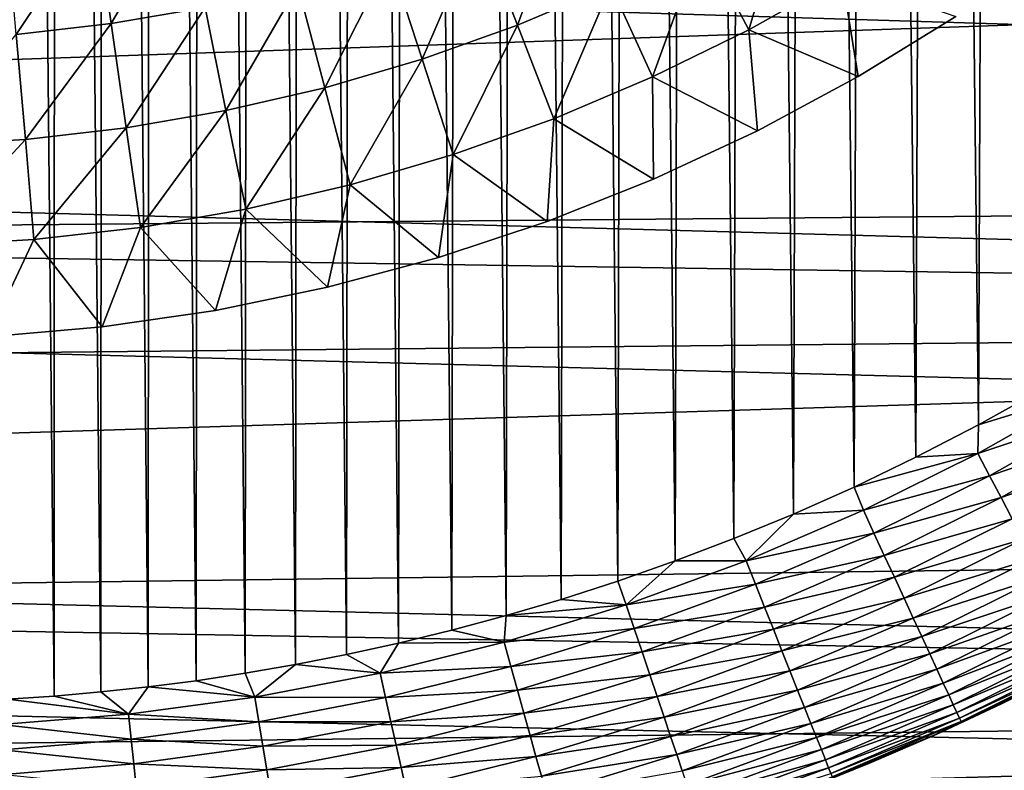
# Model space of a CAD drawing. Header units: millimetres. Extents: x -161 to 161, y -94 to 1149.
# Tile 631 of 656: x 149.08 to 150.98, y -62.18 to -60.73. Entities that reach past the tile are written whole.
import ezdxf

# ---------------------------------------------------------------- set-up
doc = ezdxf.new("R2010")
doc.units = ezdxf.units.MM
doc.header["$LTSCALE"] = 81.481481
for name, color, linetype in [('381', 7, 'CONTINUOUS'), ('383', 7, 'CONTINUOUS'), ('387', 7, 'CONTINUOUS'), ('388', 7, 'CONTINUOUS'), ('390', 7, 'CONTINUOUS'), ('393', 7, 'CONTINUOUS'), ('395', 7, 'CONTINUOUS')]:
    doc.layers.add(name, color=color, linetype=linetype)

msp = doc.modelspace()

# ---------------------------------------------------------------- linework, layer by layer
at = {"layer": '381', "color": 7, "linetype": 'CONTINUOUS', "true_color": 0xaaaaaa}
for points in [[(160.3087, -61.0268, -22.0267), (142.0859, -60.4655, -22.1081), (160.3087, -60.4047, -22.1161), (160.3087, -61.0268, -22.0267)], [(142.0355, -61.1901, -22.0002), (142.0859, -60.4655, -22.1081), (160.3087, -61.0268, -22.0267), (142.0355, -61.1901, -22.0002)], [(160.3087, -61.6686, -21.9155), (142.0355, -61.1901, -22.0002), (160.3087, -61.0268, -22.0267), (160.3087, -61.6686, -21.9155)], [(141.974, -61.9124, -21.8682), (142.0355, -61.1901, -22.0002), (160.3087, -61.6686, -21.9155), (141.974, -61.9124, -21.8682)], [(160.3087, -62.3328, -21.7799), (141.974, -61.9124, -21.8682), (160.3087, -61.6686, -21.9155), (160.3087, -62.3328, -21.7799)], [(141.9013, -62.6307, -21.7123), (141.974, -61.9124, -21.8682), (160.3087, -62.3328, -21.7799), (141.9013, -62.6307, -21.7123)]]:
    msp.add_3dface(points, dxfattribs=at)
at = {"layer": '383', "color": 7, "linetype": 'CONTINUOUS', "true_color": 0xaaaaaa}
for points in [[(141.4033, -60.3731, -20.6442), (141.3535, -61.0744, -20.5376), (156.3174, -60.5572, -20.0917), (141.4033, -60.3731, -20.6442)], [(156.3174, -60.5572, 19.9917), (156.3174, -61.301, 19.8659), (135.3, -60.727, 20.7083), (156.3174, -60.5572, 19.9917)], [(156.3174, -60.5572, -20.0917), (141.3535, -61.0744, -20.5376), (156.3174, -61.3011, -19.9659), (156.3174, -60.5572, -20.0917)], [(135.3, -60.727, 20.7083), (156.3174, -61.301, 19.8659), (135.3, -61.5126, 20.5728), (135.3, -60.727, 20.7083)], [(141.3535, -61.0744, -20.5376), (141.2927, -61.7735, -20.4073), (156.3174, -61.3011, -19.9659), (141.3535, -61.0744, -20.5376)], [(156.3174, -61.301, 19.8659), (156.3174, -62.0397, 19.7125), (135.3, -61.5126, 20.5728), (156.3174, -61.301, 19.8659)], [(156.3174, -61.3011, -19.9659), (141.2927, -61.7735, -20.4073), (156.3174, -62.0398, -19.8125), (156.3174, -61.3011, -19.9659)], [(135.3, -61.5126, 20.5728), (156.3174, -62.0397, 19.7125), (135.3, -62.2925, 20.4075), (135.3, -61.5126, 20.5728)], [(141.2927, -61.7735, -20.4073), (141.2209, -62.4687, -20.2532), (156.3174, -62.0398, -19.8125), (141.2927, -61.7735, -20.4073)], [(156.3174, -62.0397, 19.7125), (156.3174, -62.7723, 19.5316), (135.3, -62.2925, 20.4075), (156.3174, -62.0397, 19.7125)], [(156.3174, -62.0398, -19.8125), (141.2209, -62.4687, -20.2532), (156.3174, -62.7723, -19.6316), (156.3174, -62.0398, -19.8125)]]:
    msp.add_3dface(points, dxfattribs=at)
at = {"layer": '387', "color": 7, "linetype": 'CONTINUOUS', "true_color": 0xaaaaaa}
for points in [[(149.1487, -62.0365, 61.95), (149.0615, -53.0574, 61.95), (149.0596, -62.0427, 61.95), (149.1487, -62.0365, 61.95)], [(149.1515, -53.0638, 61.95), (149.0615, -53.0574, 61.95), (149.1487, -62.0365, 61.95), (149.1515, -53.0638, 61.95)], [(149.2387, -62.0285, 61.95), (149.1515, -53.0638, 61.95), (149.1487, -62.0365, 61.95), (149.2387, -62.0285, 61.95)], [(149.2427, -53.0719, 61.95), (149.1515, -53.0638, 61.95), (149.2387, -62.0285, 61.95), (149.2427, -53.0719, 61.95)], [(149.3298, -62.0188, 61.95), (149.2427, -53.0719, 61.95), (149.2387, -62.0285, 61.95), (149.3298, -62.0188, 61.95)], [(149.3353, -53.0818, 61.95), (149.2427, -53.0719, 61.95), (149.3298, -62.0188, 61.95), (149.3353, -53.0818, 61.95)], [(149.4226, -62.0069, 61.95), (149.3353, -53.0818, 61.95), (149.3298, -62.0188, 61.95), (149.4226, -62.0069, 61.95)], [(149.4295, -53.0941, 61.95), (149.3353, -53.0818, 61.95), (149.4226, -62.0069, 61.95), (149.4295, -53.0941, 61.95)], [(149.5174, -61.9924, 61.95), (149.4295, -53.0941, 61.95), (149.4226, -62.0069, 61.95), (149.5174, -61.9924, 61.95)], [(149.5259, -53.109, 61.95), (149.4295, -53.0941, 61.95), (149.5174, -61.9924, 61.95), (149.5259, -53.109, 61.95)], [(149.6141, -61.9757, 61.95), (149.5259, -53.109, 61.95), (149.5174, -61.9924, 61.95), (149.6141, -61.9757, 61.95)], [(149.6241, -53.1262, 61.95), (149.5259, -53.109, 61.95), (149.6141, -61.9757, 61.95), (149.6241, -53.1262, 61.95)], [(149.7127, -61.9566, 61.95), (149.6241, -53.1262, 61.95), (149.6141, -61.9757, 61.95), (149.7127, -61.9566, 61.95)], [(149.7242, -53.1458, 61.95), (149.6241, -53.1262, 61.95), (149.7127, -61.9566, 61.95), (149.7242, -53.1458, 61.95)], [(149.8132, -61.9347, 61.95), (149.7242, -53.1458, 61.95), (149.7127, -61.9566, 61.95), (149.8132, -61.9347, 61.95)], [(149.8264, -53.1684, 61.95), (149.7242, -53.1458, 61.95), (149.8132, -61.9347, 61.95), (149.8264, -53.1684, 61.95)], [(149.9158, -61.9094, 61.95), (149.8264, -53.1684, 61.95), (149.8132, -61.9347, 61.95), (149.9158, -61.9094, 61.95)], [(149.9307, -53.1945, 61.95), (149.8264, -53.1684, 61.95), (149.9158, -61.9094, 61.95), (149.9307, -53.1945, 61.95)], [(150.0205, -61.8812, 61.95), (149.9307, -53.1945, 61.95), (149.9158, -61.9094, 61.95), (150.0205, -61.8812, 61.95)], [(150.0372, -53.2235, 61.95), (149.9307, -53.1945, 61.95), (150.0205, -61.8812, 61.95), (150.0372, -53.2235, 61.95)], [(150.1271, -61.8501, 61.95), (150.0372, -53.2235, 61.95), (150.0205, -61.8812, 61.95), (150.1271, -61.8501, 61.95)], [(150.1457, -53.2557, 61.95), (150.0372, -53.2235, 61.95), (150.1271, -61.8501, 61.95), (150.1457, -53.2557, 61.95)], [(150.2359, -61.815, 61.95), (150.1457, -53.2557, 61.95), (150.1271, -61.8501, 61.95), (150.2359, -61.815, 61.95)], [(150.2564, -53.2919, 61.95), (150.1457, -53.2557, 61.95), (150.2359, -61.815, 61.95), (150.2564, -53.2919, 61.95)], [(150.3468, -61.7756, 61.95), (150.2564, -53.2919, 61.95), (150.2359, -61.815, 61.95), (150.3468, -61.7756, 61.95)], [(150.3693, -53.3327, 61.95), (150.2564, -53.2919, 61.95), (150.3468, -61.7756, 61.95), (150.3693, -53.3327, 61.95)], [(150.4599, -61.7326, 61.95), (150.3693, -53.3327, 61.95), (150.3468, -61.7756, 61.95), (150.4599, -61.7326, 61.95)], [(150.4844, -53.3772, 61.95), (150.3693, -53.3327, 61.95), (150.4599, -61.7326, 61.95), (150.4844, -53.3772, 61.95)], [(150.5751, -61.6854, 61.95), (150.4844, -53.3772, 61.95), (150.4599, -61.7326, 61.95), (150.5751, -61.6854, 61.95)], [(150.6016, -53.4261, 61.95), (150.4844, -53.3772, 61.95), (150.5751, -61.6854, 61.95), (150.6016, -53.4261, 61.95)], [(150.6921, -61.6332, 61.95), (150.6016, -53.4261, 61.95), (150.5751, -61.6854, 61.95), (150.6921, -61.6332, 61.95)], [(150.7207, -53.4801, 61.95), (150.6016, -53.4261, 61.95), (150.6921, -61.6332, 61.95), (150.7207, -53.4801, 61.95)], [(150.8109, -61.5754, 61.95), (150.7207, -53.4801, 61.95), (150.6921, -61.6332, 61.95), (150.8109, -61.5754, 61.95)], [(150.8415, -53.54, 61.95), (150.7207, -53.4801, 61.95), (150.8109, -61.5754, 61.95), (150.8415, -53.54, 61.95)], [(150.9319, -61.5128, 61.95), (150.8415, -53.54, 61.95), (150.8109, -61.5754, 61.95), (150.9319, -61.5128, 61.95)], [(150.9645, -53.6049, 61.95), (150.8415, -53.54, 61.95), (150.9319, -61.5128, 61.95), (150.9645, -53.6049, 61.95)], [(151.0546, -61.4449, 61.95), (150.9645, -53.6049, 61.95), (150.9319, -61.5128, 61.95), (151.0546, -61.4449, 61.95)], [(151.0891, -53.6753, 61.95), (150.9645, -53.6049, 61.95), (151.0546, -61.4449, 61.95), (151.0891, -53.6753, 61.95)]]:
    msp.add_3dface(points, dxfattribs=at)
at = {"layer": '388', "color": 7, "linetype": 'CONTINUOUS', "true_color": 0xaaaaaa}
for points in [[(151.0904, -61.9946, 22.1684), (150.9766, -62.0514, 61.45), (150.8514, -62.1098, 22.14), (151.0904, -61.9946, 22.1684)], [(151.1072, -61.9858, 61.45), (150.9766, -62.0514, 61.45), (151.0904, -61.9946, 22.1684), (151.1072, -61.9858, 61.45)], [(150.9766, -62.0514, 61.45), (150.848, -62.1113, 61.45), (150.8514, -62.1098, 22.14), (150.9766, -62.0514, 61.45)], [(150.8514, -62.1098, 22.14), (150.7217, -62.1659, 61.45), (150.607, -62.2121, 22.1147), (150.8514, -62.1098, 22.14)], [(150.848, -62.1113, 61.45), (150.7217, -62.1659, 61.45), (150.8514, -62.1098, 22.14), (150.848, -62.1113, 61.45)], [(150.7217, -62.1659, 61.45), (150.5976, -62.2157, 61.45), (150.607, -62.2121, 22.1147), (150.7217, -62.1659, 61.45)]]:
    msp.add_3dface(points, dxfattribs=at)
at = {"layer": '390', "color": 7, "linetype": 'CONTINUOUS', "true_color": 0xaaaaaa}
for points in [[(151.1449, -61.4472, 61.9477), (150.9319, -61.5128, 61.95), (150.9305, -61.5685, 61.9477), (151.1449, -61.4472, 61.9477)], [(151.1449, -61.4472, 61.9477), (150.9305, -61.5685, 61.9477), (151.1699, -61.4889, 61.9405), (151.1449, -61.4472, 61.9477)], [(151.0546, -61.4449, 61.95), (150.9319, -61.5128, 61.95), (151.1449, -61.4472, 61.9477), (151.0546, -61.4449, 61.95)], [(151.1699, -61.4889, 61.9405), (150.9305, -61.5685, 61.9477), (150.9532, -61.6114, 61.9405), (151.1699, -61.4889, 61.9405)], [(151.1699, -61.4889, 61.9405), (150.9532, -61.6114, 61.9405), (151.1945, -61.5297, 61.9286), (151.1699, -61.4889, 61.9405)], [(150.9319, -61.5128, 61.95), (150.8109, -61.5754, 61.95), (150.9305, -61.5685, 61.9477), (150.9319, -61.5128, 61.95)], [(151.1945, -61.5297, 61.9286), (150.9532, -61.6114, 61.9405), (150.9755, -61.6535, 61.9286), (151.1945, -61.5297, 61.9286)], [(151.1945, -61.5297, 61.9286), (150.9755, -61.6535, 61.9286), (151.2184, -61.5694, 61.9122), (151.1945, -61.5297, 61.9286)], [(150.8109, -61.5754, 61.95), (150.6921, -61.6332, 61.95), (150.9305, -61.5685, 61.9477), (150.8109, -61.5754, 61.95)], [(150.9305, -61.5685, 61.9477), (150.6921, -61.6332, 61.95), (150.7098, -61.6779, 61.9477), (150.9305, -61.5685, 61.9477)], [(150.9305, -61.5685, 61.9477), (150.7098, -61.6779, 61.9477), (150.9532, -61.6114, 61.9405), (150.9305, -61.5685, 61.9477)], [(151.2184, -61.5694, 61.9122), (150.9755, -61.6535, 61.9286), (150.9972, -61.6944, 61.9122), (151.2184, -61.5694, 61.9122)], [(150.9532, -61.6114, 61.9405), (150.7098, -61.6779, 61.9477), (150.7302, -61.722, 61.9405), (150.9532, -61.6114, 61.9405)], [(150.9532, -61.6114, 61.9405), (150.7302, -61.722, 61.9405), (150.9755, -61.6535, 61.9286), (150.9532, -61.6114, 61.9405)], [(150.6921, -61.6332, 61.95), (150.5751, -61.6854, 61.95), (150.7098, -61.6779, 61.9477), (150.6921, -61.6332, 61.95)], [(150.9755, -61.6535, 61.9286), (150.7302, -61.722, 61.9405), (150.7502, -61.7653, 61.9286), (150.9755, -61.6535, 61.9286)], [(150.9755, -61.6535, 61.9286), (150.7502, -61.7653, 61.9286), (150.9972, -61.6944, 61.9122), (150.9755, -61.6535, 61.9286)], [(150.7098, -61.6779, 61.9477), (150.5751, -61.6854, 61.95), (150.4835, -61.7753, 61.9477), (150.7098, -61.6779, 61.9477)], [(150.7098, -61.6779, 61.9477), (150.4835, -61.7753, 61.9477), (150.7302, -61.722, 61.9405), (150.7098, -61.6779, 61.9477)], [(150.5751, -61.6854, 61.95), (150.4599, -61.7326, 61.95), (150.4835, -61.7753, 61.9477), (150.5751, -61.6854, 61.95)], [(150.9972, -61.6944, 61.9122), (150.7502, -61.7653, 61.9286), (150.7696, -61.8073, 61.9122), (150.9972, -61.6944, 61.9122)], [(150.9972, -61.6944, 61.9122), (150.7696, -61.8073, 61.9122), (151.018, -61.7336, 61.8912), (150.9972, -61.6944, 61.9122)], [(150.4599, -61.7326, 61.95), (150.3468, -61.7756, 61.95), (150.4835, -61.7753, 61.9477), (150.4599, -61.7326, 61.95)], [(150.7302, -61.722, 61.9405), (150.4835, -61.7753, 61.9477), (150.5015, -61.8204, 61.9405), (150.7302, -61.722, 61.9405)], [(150.7302, -61.722, 61.9405), (150.5015, -61.8204, 61.9405), (150.7502, -61.7653, 61.9286), (150.7302, -61.722, 61.9405)], [(151.018, -61.7336, 61.8912), (150.7696, -61.8073, 61.9122), (150.7883, -61.8476, 61.8912), (151.018, -61.7336, 61.8912)], [(151.018, -61.7336, 61.8912), (150.7883, -61.8476, 61.8912), (151.0378, -61.7709, 61.866), (151.018, -61.7336, 61.8912)], [(150.7502, -61.7653, 61.9286), (150.5015, -61.8204, 61.9405), (150.5191, -61.8647, 61.9286), (150.7502, -61.7653, 61.9286)], [(150.7502, -61.7653, 61.9286), (150.5191, -61.8647, 61.9286), (150.7696, -61.8073, 61.9122), (150.7502, -61.7653, 61.9286)], [(151.0378, -61.7709, 61.866), (150.7883, -61.8476, 61.8912), (150.806, -61.8859, 61.866), (151.0378, -61.7709, 61.866)], [(151.0378, -61.7709, 61.866), (150.806, -61.8859, 61.866), (151.0563, -61.8058, 61.8368), (151.0378, -61.7709, 61.866)], [(150.3468, -61.7756, 61.95), (150.2359, -61.815, 61.95), (150.2523, -61.8602, 61.9477), (150.3468, -61.7756, 61.95)], [(150.4835, -61.7753, 61.9477), (150.3468, -61.7756, 61.95), (150.2523, -61.8602, 61.9477), (150.4835, -61.7753, 61.9477)], [(150.4835, -61.7753, 61.9477), (150.2523, -61.8602, 61.9477), (150.5015, -61.8204, 61.9405), (150.4835, -61.7753, 61.9477)], [(150.7696, -61.8073, 61.9122), (150.5191, -61.8647, 61.9286), (150.5363, -61.9077, 61.9122), (150.7696, -61.8073, 61.9122)], [(150.7696, -61.8073, 61.9122), (150.5363, -61.9077, 61.9122), (150.7883, -61.8476, 61.8912), (150.7696, -61.8073, 61.9122)], [(151.0563, -61.8058, 61.8368), (150.806, -61.8859, 61.866), (150.8226, -61.9217, 61.8368), (151.0563, -61.8058, 61.8368)], [(151.0563, -61.8058, 61.8368), (150.8226, -61.9217, 61.8368), (151.0733, -61.8379, 61.8038), (151.0563, -61.8058, 61.8368)], [(150.2359, -61.815, 61.95), (150.1271, -61.8501, 61.95), (150.2523, -61.8602, 61.9477), (150.2359, -61.815, 61.95)], [(150.5015, -61.8204, 61.9405), (150.2523, -61.8602, 61.9477), (150.2678, -61.9063, 61.9405), (150.5015, -61.8204, 61.9405)], [(150.5015, -61.8204, 61.9405), (150.2678, -61.9063, 61.9405), (150.5191, -61.8647, 61.9286), (150.5015, -61.8204, 61.9405)], [(150.7883, -61.8476, 61.8912), (150.5363, -61.9077, 61.9122), (150.5527, -61.9489, 61.8912), (150.7883, -61.8476, 61.8912)], [(150.7883, -61.8476, 61.8912), (150.5527, -61.9489, 61.8912), (150.806, -61.8859, 61.866), (150.7883, -61.8476, 61.8912)], [(151.0733, -61.8379, 61.8038), (150.8226, -61.9217, 61.8368), (150.8378, -61.9547, 61.8038), (151.0733, -61.8379, 61.8038)], [(151.0733, -61.8379, 61.8038), (150.8378, -61.9547, 61.8038), (151.0888, -61.8671, 61.7674), (151.0733, -61.8379, 61.8038)], [(150.2523, -61.8602, 61.9477), (150.0205, -61.8812, 61.95), (150.0168, -61.9325, 61.9477), (150.2523, -61.8602, 61.9477)], [(150.2523, -61.8602, 61.9477), (150.0168, -61.9325, 61.9477), (150.2678, -61.9063, 61.9405), (150.2523, -61.8602, 61.9477)], [(150.1271, -61.8501, 61.95), (150.0205, -61.8812, 61.95), (150.2523, -61.8602, 61.9477), (150.1271, -61.8501, 61.95)], [(150.5191, -61.8647, 61.9286), (150.2678, -61.9063, 61.9405), (150.283, -61.9514, 61.9286), (150.5191, -61.8647, 61.9286)], [(150.5191, -61.8647, 61.9286), (150.283, -61.9514, 61.9286), (150.5363, -61.9077, 61.9122), (150.5191, -61.8647, 61.9286)], [(151.0888, -61.8671, 61.7674), (150.8378, -61.9547, 61.8038), (150.8517, -61.9847, 61.7674), (151.0888, -61.8671, 61.7674)], [(151.0888, -61.8671, 61.7674), (150.8517, -61.9847, 61.7674), (151.1025, -61.893, 61.728), (151.0888, -61.8671, 61.7674)], [(150.0205, -61.8812, 61.95), (149.9158, -61.9094, 61.95), (150.0168, -61.9325, 61.9477), (150.0205, -61.8812, 61.95)], [(150.806, -61.8859, 61.866), (150.5527, -61.9489, 61.8912), (150.5683, -61.9881, 61.866), (150.806, -61.8859, 61.866)], [(150.806, -61.8859, 61.866), (150.5683, -61.9881, 61.866), (150.8226, -61.9217, 61.8368), (150.806, -61.8859, 61.866)], [(150.2678, -61.9063, 61.9405), (150.0168, -61.9325, 61.9477), (150.0298, -61.9793, 61.9405), (150.2678, -61.9063, 61.9405)], [(150.2678, -61.9063, 61.9405), (150.0298, -61.9793, 61.9405), (150.283, -61.9514, 61.9286), (150.2678, -61.9063, 61.9405)], [(151.1025, -61.893, 61.728), (150.8517, -61.9847, 61.7674), (150.864, -62.0113, 61.728), (151.1025, -61.893, 61.728)], [(151.1025, -61.893, 61.728), (150.864, -62.0113, 61.728), (151.1143, -61.9153, 61.6859), (151.1025, -61.893, 61.728)], [(149.9158, -61.9094, 61.95), (149.8132, -61.9347, 61.95), (150.0168, -61.9325, 61.9477), (149.9158, -61.9094, 61.95)], [(150.5363, -61.9077, 61.9122), (150.283, -61.9514, 61.9286), (150.2978, -61.9953, 61.9122), (150.5363, -61.9077, 61.9122)], [(150.5363, -61.9077, 61.9122), (150.2978, -61.9953, 61.9122), (150.5527, -61.9489, 61.8912), (150.5363, -61.9077, 61.9122)], [(150.8226, -61.9217, 61.8368), (150.5683, -61.9881, 61.866), (150.5829, -62.0248, 61.8368), (150.8226, -61.9217, 61.8368)], [(150.8226, -61.9217, 61.8368), (150.5829, -62.0248, 61.8368), (150.8378, -61.9547, 61.8038), (150.8226, -61.9217, 61.8368)], [(151.1143, -61.9153, 61.6859), (150.864, -62.0113, 61.728), (150.8746, -62.0342, 61.6859), (151.1143, -61.9153, 61.6859)], [(151.1143, -61.9153, 61.6859), (150.8746, -62.0342, 61.6859), (151.1242, -61.9339, 61.6415), (151.1143, -61.9153, 61.6859)], [(149.8132, -61.9347, 61.95), (149.7127, -61.9566, 61.95), (149.7777, -61.992, 61.9477), (149.8132, -61.9347, 61.95)], [(150.0168, -61.9325, 61.9477), (149.8132, -61.9347, 61.95), (149.7777, -61.992, 61.9477), (150.0168, -61.9325, 61.9477)], [(150.0168, -61.9325, 61.9477), (149.7777, -61.992, 61.9477), (150.0298, -61.9793, 61.9405), (150.0168, -61.9325, 61.9477)], [(151.1242, -61.9339, 61.6415), (150.8746, -62.0342, 61.6859), (150.8834, -62.0533, 61.6415), (151.1242, -61.9339, 61.6415)], [(151.1242, -61.9339, 61.6415), (150.8834, -62.0533, 61.6415), (151.1319, -61.9485, 61.5952), (151.1242, -61.9339, 61.6415)], [(149.7127, -61.9566, 61.95), (149.6141, -61.9757, 61.95), (149.7777, -61.992, 61.9477), (149.7127, -61.9566, 61.95)], [(150.283, -61.9514, 61.9286), (150.0298, -61.9793, 61.9405), (150.0426, -62.0253, 61.9286), (150.283, -61.9514, 61.9286)], [(150.283, -61.9514, 61.9286), (150.0426, -62.0253, 61.9286), (150.2978, -61.9953, 61.9122), (150.283, -61.9514, 61.9286)], [(150.5527, -61.9489, 61.8912), (150.2978, -61.9953, 61.9122), (150.312, -62.0374, 61.8912), (150.5527, -61.9489, 61.8912)], [(150.5527, -61.9489, 61.8912), (150.312, -62.0374, 61.8912), (150.5683, -61.9881, 61.866), (150.5527, -61.9489, 61.8912)], [(150.8378, -61.9547, 61.8038), (150.5829, -62.0248, 61.8368), (150.5964, -62.0586, 61.8038), (150.8378, -61.9547, 61.8038)], [(150.8378, -61.9547, 61.8038), (150.5964, -62.0586, 61.8038), (150.8517, -61.9847, 61.7674), (150.8378, -61.9547, 61.8038)], [(151.1319, -61.9485, 61.5952), (150.8834, -62.0533, 61.6415), (150.8904, -62.0683, 61.5952), (151.1319, -61.9485, 61.5952)], [(151.1319, -61.9485, 61.5952), (150.8904, -62.0683, 61.5952), (151.1375, -61.9591, 61.5476), (151.1319, -61.9485, 61.5952)], [(151.1375, -61.9591, 61.5476), (150.8904, -62.0683, 61.5952), (150.8954, -62.0791, 61.5476), (151.1375, -61.9591, 61.5476)], [(151.1375, -61.9591, 61.5476), (150.8954, -62.0791, 61.5476), (151.1409, -61.9654, 61.499), (151.1375, -61.9591, 61.5476)], [(149.6141, -61.9757, 61.95), (149.5174, -61.9924, 61.95), (149.5358, -62.0384, 61.9477), (149.6141, -61.9757, 61.95)], [(149.7777, -61.992, 61.9477), (149.6141, -61.9757, 61.95), (149.5358, -62.0384, 61.9477), (149.7777, -61.992, 61.9477)], [(150.0298, -61.9793, 61.9405), (149.7777, -61.992, 61.9477), (149.7882, -62.0394, 61.9405), (150.0298, -61.9793, 61.9405)], [(150.0298, -61.9793, 61.9405), (149.7882, -62.0394, 61.9405), (150.0426, -62.0253, 61.9286), (150.0298, -61.9793, 61.9405)], [(151.1409, -61.9654, 61.499), (150.8954, -62.0791, 61.5476), (150.8984, -62.0857, 61.499), (151.1409, -61.9654, 61.499)], [(151.1072, -61.9858, 61.45), (151.1409, -61.9654, 61.499), (150.8984, -62.0857, 61.499), (151.1072, -61.9858, 61.45)], [(149.5174, -61.9924, 61.95), (149.4226, -62.0069, 61.95), (149.5358, -62.0384, 61.9477), (149.5174, -61.9924, 61.95)], [(149.7777, -61.992, 61.9477), (149.5358, -62.0384, 61.9477), (149.7882, -62.0394, 61.9405), (149.7777, -61.992, 61.9477)], [(150.2978, -61.9953, 61.9122), (150.0426, -62.0253, 61.9286), (150.0549, -62.0698, 61.9122), (150.2978, -61.9953, 61.9122)], [(150.2978, -61.9953, 61.9122), (150.0549, -62.0698, 61.9122), (150.312, -62.0374, 61.8912), (150.2978, -61.9953, 61.9122)], [(150.5683, -61.9881, 61.866), (150.312, -62.0374, 61.8912), (150.3254, -62.0773, 61.866), (150.5683, -61.9881, 61.866)], [(150.5683, -61.9881, 61.866), (150.3254, -62.0773, 61.866), (150.5829, -62.0248, 61.8368), (150.5683, -61.9881, 61.866)], [(150.8517, -61.9847, 61.7674), (150.5964, -62.0586, 61.8038), (150.6086, -62.0893, 61.7674), (150.8517, -61.9847, 61.7674)], [(150.8517, -61.9847, 61.7674), (150.6086, -62.0893, 61.7674), (150.864, -62.0113, 61.728), (150.8517, -61.9847, 61.7674)], [(150.9766, -62.0514, 61.45), (151.1072, -61.9858, 61.45), (150.8984, -62.0857, 61.499), (150.9766, -62.0514, 61.45)], [(149.3298, -62.0188, 61.95), (149.2387, -62.0285, 61.95), (149.2918, -62.0716, 61.9477), (149.3298, -62.0188, 61.95)], [(149.5358, -62.0384, 61.9477), (149.3298, -62.0188, 61.95), (149.2918, -62.0716, 61.9477), (149.5358, -62.0384, 61.9477)], [(149.4226, -62.0069, 61.95), (149.3298, -62.0188, 61.95), (149.5358, -62.0384, 61.9477), (149.4226, -62.0069, 61.95)], [(150.864, -62.0113, 61.728), (150.6086, -62.0893, 61.7674), (150.6194, -62.1165, 61.728), (150.864, -62.0113, 61.728)], [(150.864, -62.0113, 61.728), (150.6194, -62.1165, 61.728), (150.8746, -62.0342, 61.6859), (150.864, -62.0113, 61.728)], [(149.1487, -62.0365, 61.95), (149.0596, -62.0427, 61.95), (149.2918, -62.0716, 61.9477), (149.1487, -62.0365, 61.95)], [(149.2387, -62.0285, 61.95), (149.1487, -62.0365, 61.95), (149.2918, -62.0716, 61.9477), (149.2387, -62.0285, 61.95)], [(149.5358, -62.0384, 61.9477), (149.2918, -62.0716, 61.9477), (149.5437, -62.0863, 61.9405), (149.5358, -62.0384, 61.9477)], [(149.7882, -62.0394, 61.9405), (149.5358, -62.0384, 61.9477), (149.5437, -62.0863, 61.9405), (149.7882, -62.0394, 61.9405)], [(149.7882, -62.0394, 61.9405), (149.5437, -62.0863, 61.9405), (149.7984, -62.086, 61.9286), (149.7882, -62.0394, 61.9405)], [(150.0426, -62.0253, 61.9286), (149.7882, -62.0394, 61.9405), (149.7984, -62.086, 61.9286), (150.0426, -62.0253, 61.9286)], [(150.0426, -62.0253, 61.9286), (149.7984, -62.086, 61.9286), (150.0549, -62.0698, 61.9122), (150.0426, -62.0253, 61.9286)], [(150.312, -62.0374, 61.8912), (150.0549, -62.0698, 61.9122), (150.0668, -62.1126, 61.8912), (150.312, -62.0374, 61.8912)], [(150.312, -62.0374, 61.8912), (150.0668, -62.1126, 61.8912), (150.3254, -62.0773, 61.866), (150.312, -62.0374, 61.8912)], [(150.5829, -62.0248, 61.8368), (150.3254, -62.0773, 61.866), (150.338, -62.1147, 61.8368), (150.5829, -62.0248, 61.8368)], [(150.5829, -62.0248, 61.8368), (150.338, -62.1147, 61.8368), (150.5964, -62.0586, 61.8038), (150.5829, -62.0248, 61.8368)], [(150.8746, -62.0342, 61.6859), (150.6194, -62.1165, 61.728), (150.6288, -62.1399, 61.6859), (150.8746, -62.0342, 61.6859)], [(150.8746, -62.0342, 61.6859), (150.6288, -62.1399, 61.6859), (150.8834, -62.0533, 61.6415), (150.8746, -62.0342, 61.6859)], [(149.2918, -62.0716, 61.9477), (149.0596, -62.0427, 61.95), (149.0462, -62.0916, 61.9477), (149.2918, -62.0716, 61.9477)], [(150.5964, -62.0586, 61.8038), (150.338, -62.1147, 61.8368), (150.3497, -62.1492, 61.8038), (150.5964, -62.0586, 61.8038)], [(150.5964, -62.0586, 61.8038), (150.3497, -62.1492, 61.8038), (150.6086, -62.0893, 61.7674), (150.5964, -62.0586, 61.8038)], [(150.8834, -62.0533, 61.6415), (150.6288, -62.1399, 61.6859), (150.6366, -62.1595, 61.6415), (150.8834, -62.0533, 61.6415)], [(150.8834, -62.0533, 61.6415), (150.6366, -62.1595, 61.6415), (150.8904, -62.0683, 61.5952), (150.8834, -62.0533, 61.6415)], [(150.848, -62.1113, 61.45), (150.9766, -62.0514, 61.45), (150.8984, -62.0857, 61.499), (150.848, -62.1113, 61.45)], [(149.2918, -62.0716, 61.9477), (149.0462, -62.0916, 61.9477), (149.297, -62.1199, 61.9405), (149.2918, -62.0716, 61.9477)], [(149.5437, -62.0863, 61.9405), (149.2918, -62.0716, 61.9477), (149.297, -62.1199, 61.9405), (149.5437, -62.0863, 61.9405)], [(150.0549, -62.0698, 61.9122), (149.7984, -62.086, 61.9286), (149.8084, -62.1312, 61.9122), (150.0549, -62.0698, 61.9122)], [(150.0549, -62.0698, 61.9122), (149.8084, -62.1312, 61.9122), (150.0668, -62.1126, 61.8912), (150.0549, -62.0698, 61.9122)], [(150.3254, -62.0773, 61.866), (150.0668, -62.1126, 61.8912), (150.0781, -62.1533, 61.866), (150.3254, -62.0773, 61.866)], [(150.3254, -62.0773, 61.866), (150.0781, -62.1533, 61.866), (150.338, -62.1147, 61.8368), (150.3254, -62.0773, 61.866)], [(150.8904, -62.0683, 61.5952), (150.6366, -62.1595, 61.6415), (150.6427, -62.1749, 61.5952), (150.8904, -62.0683, 61.5952)], [(150.8904, -62.0683, 61.5952), (150.6427, -62.1749, 61.5952), (150.8954, -62.0791, 61.5476), (150.8904, -62.0683, 61.5952)], [(149.297, -62.1199, 61.9405), (149.0462, -62.0916, 61.9477), (149.0489, -62.1402, 61.9405), (149.297, -62.1199, 61.9405)], [(149.5437, -62.0863, 61.9405), (149.297, -62.1199, 61.9405), (149.5514, -62.1334, 61.9286), (149.5437, -62.0863, 61.9405)], [(149.7984, -62.086, 61.9286), (149.5437, -62.0863, 61.9405), (149.5514, -62.1334, 61.9286), (149.7984, -62.086, 61.9286)], [(149.7984, -62.086, 61.9286), (149.5514, -62.1334, 61.9286), (149.8084, -62.1312, 61.9122), (149.7984, -62.086, 61.9286)], [(150.6086, -62.0893, 61.7674), (150.3497, -62.1492, 61.8038), (150.3602, -62.1805, 61.7674), (150.6086, -62.0893, 61.7674)], [(150.6086, -62.0893, 61.7674), (150.3602, -62.1805, 61.7674), (150.6194, -62.1165, 61.728), (150.6086, -62.0893, 61.7674)], [(150.8954, -62.0791, 61.5476), (150.6427, -62.1749, 61.5952), (150.6471, -62.1859, 61.5476), (150.8954, -62.0791, 61.5476)], [(150.8954, -62.0791, 61.5476), (150.6471, -62.1859, 61.5476), (150.8984, -62.0857, 61.499), (150.8954, -62.0791, 61.5476)], [(150.8984, -62.0857, 61.499), (150.6471, -62.1859, 61.5476), (150.6498, -62.1926, 61.499), (150.8984, -62.0857, 61.499)], [(150.848, -62.1113, 61.45), (150.8984, -62.0857, 61.499), (150.6498, -62.1926, 61.499), (150.848, -62.1113, 61.45)], [(150.0668, -62.1126, 61.8912), (149.8084, -62.1312, 61.9122), (149.8179, -62.1745, 61.8912), (150.0668, -62.1126, 61.8912)], [(150.0668, -62.1126, 61.8912), (149.8179, -62.1745, 61.8912), (150.0781, -62.1533, 61.866), (150.0668, -62.1126, 61.8912)], [(150.338, -62.1147, 61.8368), (150.0781, -62.1533, 61.866), (150.0887, -62.1913, 61.8368), (150.338, -62.1147, 61.8368)], [(150.338, -62.1147, 61.8368), (150.0887, -62.1913, 61.8368), (150.3497, -62.1492, 61.8038), (150.338, -62.1147, 61.8368)], [(150.7217, -62.1659, 61.45), (150.848, -62.1113, 61.45), (150.6498, -62.1926, 61.499), (150.7217, -62.1659, 61.45)], [(149.297, -62.1199, 61.9405), (149.0489, -62.1402, 61.9405), (149.3022, -62.1673, 61.9286), (149.297, -62.1199, 61.9405)], [(149.5514, -62.1334, 61.9286), (149.297, -62.1199, 61.9405), (149.3022, -62.1673, 61.9286), (149.5514, -62.1334, 61.9286)], [(149.5514, -62.1334, 61.9286), (149.3022, -62.1673, 61.9286), (149.5589, -62.179, 61.9122), (149.5514, -62.1334, 61.9286)], [(149.8084, -62.1312, 61.9122), (149.5514, -62.1334, 61.9286), (149.5589, -62.179, 61.9122), (149.8084, -62.1312, 61.9122)], [(149.8084, -62.1312, 61.9122), (149.5589, -62.179, 61.9122), (149.8179, -62.1745, 61.8912), (149.8084, -62.1312, 61.9122)], [(150.6194, -62.1165, 61.728), (150.3602, -62.1805, 61.7674), (150.3696, -62.2083, 61.728), (150.6194, -62.1165, 61.728)], [(150.6194, -62.1165, 61.728), (150.3696, -62.2083, 61.728), (150.6288, -62.1399, 61.6859), (150.6194, -62.1165, 61.728)], [(149.3022, -62.1673, 61.9286), (149.0489, -62.1402, 61.9405), (149.0515, -62.1877, 61.9286), (149.3022, -62.1673, 61.9286)], [(150.0781, -62.1533, 61.866), (149.8179, -62.1745, 61.8912), (149.827, -62.2157, 61.866), (150.0781, -62.1533, 61.866)], [(150.0781, -62.1533, 61.866), (149.827, -62.2157, 61.866), (150.0887, -62.1913, 61.8368), (150.0781, -62.1533, 61.866)], [(150.3497, -62.1492, 61.8038), (150.0887, -62.1913, 61.8368), (150.0984, -62.2264, 61.8038), (150.3497, -62.1492, 61.8038)], [(150.3497, -62.1492, 61.8038), (150.0984, -62.2264, 61.8038), (150.3602, -62.1805, 61.7674), (150.3497, -62.1492, 61.8038)], [(150.6288, -62.1399, 61.6859), (150.3696, -62.2083, 61.728), (150.3776, -62.2322, 61.6859), (150.6288, -62.1399, 61.6859)], [(150.6288, -62.1399, 61.6859), (150.3776, -62.2322, 61.6859), (150.6366, -62.1595, 61.6415), (150.6288, -62.1399, 61.6859)], [(149.3022, -62.1673, 61.9286), (149.0515, -62.1877, 61.9286), (149.3072, -62.2133, 61.9122), (149.3022, -62.1673, 61.9286)], [(149.5589, -62.179, 61.9122), (149.3022, -62.1673, 61.9286), (149.3072, -62.2133, 61.9122), (149.5589, -62.179, 61.9122)], [(150.6366, -62.1595, 61.6415), (150.3776, -62.2322, 61.6859), (150.3843, -62.2521, 61.6415), (150.6366, -62.1595, 61.6415)], [(150.6366, -62.1595, 61.6415), (150.3843, -62.2521, 61.6415), (150.6427, -62.1749, 61.5952), (150.6366, -62.1595, 61.6415)], [(150.5976, -62.2157, 61.45), (150.7217, -62.1659, 61.45), (150.6498, -62.1926, 61.499), (150.5976, -62.2157, 61.45)], [(149.5589, -62.179, 61.9122), (149.3072, -62.2133, 61.9122), (149.5661, -62.2229, 61.8912), (149.5589, -62.179, 61.9122)], [(149.8179, -62.1745, 61.8912), (149.5589, -62.179, 61.9122), (149.5661, -62.2229, 61.8912), (149.8179, -62.1745, 61.8912)], [(149.8179, -62.1745, 61.8912), (149.5661, -62.2229, 61.8912), (149.827, -62.2157, 61.866), (149.8179, -62.1745, 61.8912)], [(150.6427, -62.1749, 61.5952), (150.3843, -62.2521, 61.6415), (150.3896, -62.2678, 61.5952), (150.6427, -62.1749, 61.5952)], [(150.6427, -62.1749, 61.5952), (150.3896, -62.2678, 61.5952), (150.6471, -62.1859, 61.5476), (150.6427, -62.1749, 61.5952)]]:
    msp.add_3dface(points, dxfattribs=at)
at = {"layer": '393', "color": 7, "linetype": 'CONTINUOUS', "true_color": 0xaaaaaa}
for points in [[(150.1383, -60.4805, -23.2528), (150.0426, -60.7416, -23.0778), (149.9688, -60.5521, -23.2528), (150.1383, -60.4805, -23.2528)], [(150.2228, -60.6655, -23.0778), (150.0426, -60.7416, -23.0778), (150.1383, -60.4805, -23.2528), (150.2228, -60.6655, -23.0778)], [(149.3976, -60.4994, -23.4168), (149.2585, -60.7389, -23.2528), (149.2283, -60.5288, -23.4168), (149.3976, -60.4994, -23.4168)], [(149.4398, -60.7075, -23.2528), (149.2585, -60.7389, -23.2528), (149.3976, -60.4994, -23.4168), (149.4398, -60.7075, -23.2528)], [(150.5687, -60.483, -23.0778), (150.4888, -60.7506, -22.8924), (150.3983, -60.5792, -23.0778), (150.5687, -60.483, -23.0778)], [(150.6688, -60.649, -22.8924), (150.4888, -60.7506, -22.8924), (150.5687, -60.483, -23.0778), (150.6688, -60.649, -22.8924)], [(149.2283, -60.5288, -23.4168), (149.0757, -60.7598, -23.2528), (149.0575, -60.5483, -23.4168), (149.2283, -60.5288, -23.4168)], [(149.2585, -60.7389, -23.2528), (149.0757, -60.7598, -23.2528), (149.2283, -60.5288, -23.4168), (149.2585, -60.7389, -23.2528)], [(149.9688, -60.5521, -23.2528), (149.8584, -60.8074, -23.0778), (149.7955, -60.614, -23.2528), (149.9688, -60.5521, -23.2528)], [(150.0426, -60.7416, -23.0778), (149.8584, -60.8074, -23.0778), (149.9688, -60.5521, -23.2528), (150.0426, -60.7416, -23.0778)], [(150.3983, -60.5792, -23.0778), (150.3033, -60.8418, -22.8924), (150.2228, -60.6655, -23.0778), (150.3983, -60.5792, -23.0778)], [(150.4888, -60.7506, -22.8924), (150.3033, -60.8418, -22.8924), (150.3983, -60.5792, -23.0778), (150.4888, -60.7506, -22.8924)], [(149.7955, -60.614, -23.2528), (149.6707, -60.8625, -23.0778), (149.619, -60.6658, -23.2528), (149.7955, -60.614, -23.2528)], [(149.8584, -60.8074, -23.0778), (149.6707, -60.8625, -23.0778), (149.7955, -60.614, -23.2528), (149.8584, -60.8074, -23.0778)], [(150.4888, -60.7506, -22.8924), (150.6688, -60.649, -22.8924), (150.7, -60.8409, -22.7), (150.4888, -60.7506, -22.8924)], [(150.7, -60.8409, -22.7), (150.6688, -60.649, -22.8924), (150.8881, -60.7249, -22.7), (150.7, -60.8409, -22.7)], [(149.619, -60.6658, -23.2528), (149.4802, -60.9068, -23.0778), (149.4398, -60.7075, -23.2528), (149.619, -60.6658, -23.2528)], [(149.6707, -60.8625, -23.0778), (149.4802, -60.9068, -23.0778), (149.619, -60.6658, -23.2528), (149.6707, -60.8625, -23.0778)], [(150.2228, -60.6655, -23.0778), (150.1129, -60.9223, -22.8924), (150.0426, -60.7416, -23.0778), (150.2228, -60.6655, -23.0778)], [(150.3033, -60.8418, -22.8924), (150.1129, -60.9223, -22.8924), (150.2228, -60.6655, -23.0778), (150.3033, -60.8418, -22.8924)], [(149.4398, -60.7075, -23.2528), (149.2874, -60.9401, -23.0778), (149.2585, -60.7389, -23.2528), (149.4398, -60.7075, -23.2528)], [(149.4802, -60.9068, -23.0778), (149.2874, -60.9401, -23.0778), (149.4398, -60.7075, -23.2528), (149.4802, -60.9068, -23.0778)], [(149.2585, -60.7389, -23.2528), (149.0931, -60.9624, -23.0778), (149.0757, -60.7598, -23.2528), (149.2585, -60.7389, -23.2528)], [(149.2874, -60.9401, -23.0778), (149.0931, -60.9624, -23.0778), (149.2585, -60.7389, -23.2528), (149.2874, -60.9401, -23.0778)], [(150.0426, -60.7416, -23.0778), (149.9183, -60.9917, -22.8924), (149.8584, -60.8074, -23.0778), (150.0426, -60.7416, -23.0778)], [(150.1129, -60.9223, -22.8924), (149.9183, -60.9917, -22.8924), (150.0426, -60.7416, -23.0778), (150.1129, -60.9223, -22.8924)], [(149.0931, -60.9624, -23.0778), (148.8978, -60.9736, -23.0778), (149.0757, -60.7598, -23.2528), (149.0931, -60.9624, -23.0778)], [(150.3033, -60.8418, -22.8924), (150.4888, -60.7506, -22.8924), (150.5054, -60.9458, -22.7), (150.3033, -60.8418, -22.8924)], [(150.5054, -60.9458, -22.7), (150.4888, -60.7506, -22.8924), (150.7, -60.8409, -22.7), (150.5054, -60.9458, -22.7)], [(149.8584, -60.8074, -23.0778), (149.72, -61.05, -22.8924), (149.6707, -60.8625, -23.0778), (149.8584, -60.8074, -23.0778)], [(149.9183, -60.9917, -22.8924), (149.72, -61.05, -22.8924), (149.8584, -60.8074, -23.0778), (149.9183, -60.9917, -22.8924)], [(150.1129, -60.9223, -22.8924), (150.3033, -60.8418, -22.8924), (150.3051, -61.0392, -22.7), (150.1129, -60.9223, -22.8924)], [(150.3051, -61.0392, -22.7), (150.3033, -60.8418, -22.8924), (150.5054, -60.9458, -22.7), (150.3051, -61.0392, -22.7)], [(149.6707, -60.8625, -23.0778), (149.5187, -61.0968, -22.8924), (149.4802, -60.9068, -23.0778), (149.6707, -60.8625, -23.0778)], [(149.72, -61.05, -22.8924), (149.5187, -61.0968, -22.8924), (149.6707, -60.8625, -23.0778), (149.72, -61.05, -22.8924)], [(149.4802, -60.9068, -23.0778), (149.315, -61.132, -22.8924), (149.2874, -60.9401, -23.0778), (149.4802, -60.9068, -23.0778)], [(149.5187, -61.0968, -22.8924), (149.315, -61.132, -22.8924), (149.4802, -60.9068, -23.0778), (149.5187, -61.0968, -22.8924)], [(149.9183, -60.9917, -22.8924), (150.1129, -60.9223, -22.8924), (150.0997, -61.1208, -22.7), (149.9183, -60.9917, -22.8924)], [(150.0997, -61.1208, -22.7), (150.1129, -60.9223, -22.8924), (150.3051, -61.0392, -22.7), (150.0997, -61.1208, -22.7)], [(149.2874, -60.9401, -23.0778), (149.1097, -61.1556, -22.8924), (149.0931, -60.9624, -23.0778), (149.2874, -60.9401, -23.0778)], [(149.315, -61.132, -22.8924), (149.1097, -61.1556, -22.8924), (149.2874, -60.9401, -23.0778), (149.315, -61.132, -22.8924)], [(149.0931, -60.9624, -23.0778), (148.9033, -61.1674, -22.8924), (148.8978, -60.9736, -23.0778), (149.0931, -60.9624, -23.0778)], [(149.1097, -61.1556, -22.8924), (148.9033, -61.1674, -22.8924), (149.0931, -60.9624, -23.0778), (149.1097, -61.1556, -22.8924)], [(149.72, -61.05, -22.8924), (149.9183, -60.9917, -22.8924), (149.8899, -61.1904, -22.7), (149.72, -61.05, -22.8924)], [(149.8899, -61.1904, -22.7), (149.9183, -60.9917, -22.8924), (150.0997, -61.1208, -22.7), (149.8899, -61.1904, -22.7)], [(149.5187, -61.0968, -22.8924), (149.72, -61.05, -22.8924), (149.6763, -61.2476, -22.7), (149.5187, -61.0968, -22.8924)], [(149.6763, -61.2476, -22.7), (149.72, -61.05, -22.8924), (149.8899, -61.1904, -22.7), (149.6763, -61.2476, -22.7)], [(149.315, -61.132, -22.8924), (149.5187, -61.0968, -22.8924), (149.4599, -61.2923, -22.7), (149.315, -61.132, -22.8924)], [(149.4599, -61.2923, -22.7), (149.5187, -61.0968, -22.8924), (149.6763, -61.2476, -22.7), (149.4599, -61.2923, -22.7)], [(149.1097, -61.1556, -22.8924), (149.315, -61.132, -22.8924), (149.2412, -61.3243, -22.7), (149.1097, -61.1556, -22.8924)], [(149.2412, -61.3243, -22.7), (149.315, -61.132, -22.8924), (149.4599, -61.2923, -22.7), (149.2412, -61.3243, -22.7)], [(148.9033, -61.1674, -22.8924), (149.1097, -61.1556, -22.8924), (149.021, -61.3436, -22.7), (148.9033, -61.1674, -22.8924)], [(149.021, -61.3436, -22.7), (149.1097, -61.1556, -22.8924), (149.2412, -61.3243, -22.7), (149.021, -61.3436, -22.7)]]:
    msp.add_3dface(points, dxfattribs=at)
at = {"layer": '395', "color": 7, "linetype": 'CONTINUOUS', "true_color": 0xaaaaaa}
for points in [[(150.7, -60.8409, -22.7), (150.8881, -60.7249, -22.7), (150.7, -60.8409, -22.4), (150.7, -60.8409, -22.7)], [(150.7, -60.8409, -22.4), (150.8881, -60.7249, -22.7), (150.8881, -60.7249, -22.4), (150.7, -60.8409, -22.4)], [(150.5054, -60.9458, -22.7), (150.7, -60.8409, -22.7), (150.5054, -60.9458, -22.4), (150.5054, -60.9458, -22.7)], [(150.5054, -60.9458, -22.4), (150.7, -60.8409, -22.7), (150.7, -60.8409, -22.4), (150.5054, -60.9458, -22.4)], [(150.3051, -61.0392, -22.7), (150.5054, -60.9458, -22.7), (150.3051, -61.0392, -22.4), (150.3051, -61.0392, -22.7)], [(150.3051, -61.0392, -22.4), (150.5054, -60.9458, -22.7), (150.5054, -60.9458, -22.4), (150.3051, -61.0392, -22.4)], [(150.0997, -61.1208, -22.7), (150.3051, -61.0392, -22.7), (150.0997, -61.1208, -22.4), (150.0997, -61.1208, -22.7)], [(150.0997, -61.1208, -22.4), (150.3051, -61.0392, -22.7), (150.3051, -61.0392, -22.4), (150.0997, -61.1208, -22.4)], [(149.8899, -61.1904, -22.7), (150.0997, -61.1208, -22.7), (149.8899, -61.1904, -22.4), (149.8899, -61.1904, -22.7)], [(149.8899, -61.1904, -22.4), (150.0997, -61.1208, -22.7), (150.0997, -61.1208, -22.4), (149.8899, -61.1904, -22.4)], [(149.6763, -61.2476, -22.7), (149.8899, -61.1904, -22.7), (149.6763, -61.2476, -22.4), (149.6763, -61.2476, -22.7)], [(149.6763, -61.2476, -22.4), (149.8899, -61.1904, -22.7), (149.8899, -61.1904, -22.4), (149.6763, -61.2476, -22.4)], [(149.4599, -61.2923, -22.7), (149.6763, -61.2476, -22.7), (149.4599, -61.2923, -22.4), (149.4599, -61.2923, -22.7)], [(149.4599, -61.2923, -22.4), (149.6763, -61.2476, -22.7), (149.6763, -61.2476, -22.4), (149.4599, -61.2923, -22.4)], [(149.2412, -61.3243, -22.7), (149.4599, -61.2923, -22.7), (149.2412, -61.3243, -22.4), (149.2412, -61.3243, -22.7)], [(149.2412, -61.3243, -22.4), (149.4599, -61.2923, -22.7), (149.4599, -61.2923, -22.4), (149.2412, -61.3243, -22.4)], [(149.021, -61.3436, -22.7), (149.2412, -61.3243, -22.7), (149.021, -61.3436, -22.4), (149.021, -61.3436, -22.7)], [(149.021, -61.3436, -22.4), (149.2412, -61.3243, -22.7), (149.2412, -61.3243, -22.4), (149.021, -61.3436, -22.4)]]:
    msp.add_3dface(points, dxfattribs=at)

doc.saveas('drawing.dxf')
